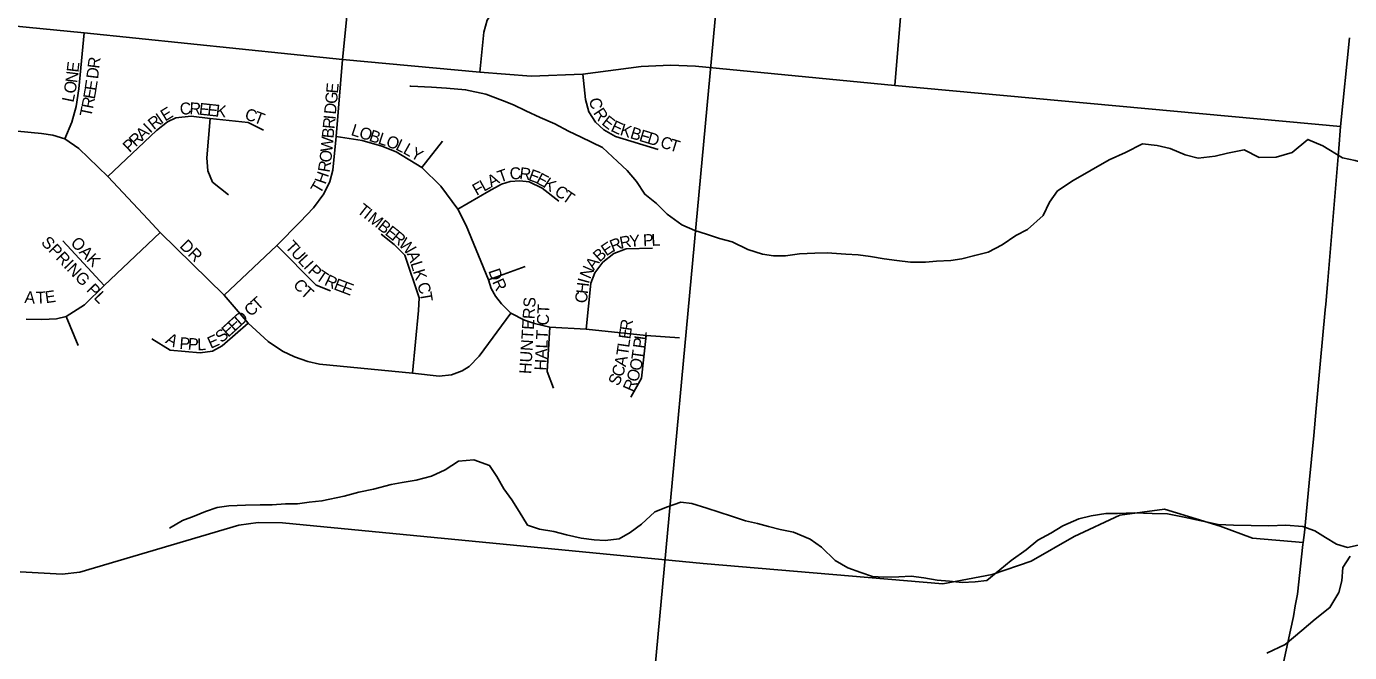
# Model space of a CAD drawing. Extents: x 0 to 680, y 0 to 440.
# Drawn here: x 85.58 to 102.02, y 260.23 to 268.02 of the extents above; entities that cross this region are included whole.
import ezdxf

# ---------------------------------------------------------------- set-up
doc = ezdxf.new("R2010")
doc.units = 0
for name, color, linetype in [('GM_X_City_Street', 7, 'Continuous'), ('GM_X_City_Street_Text', 7, 'Continuous'), ('GM_X_Minor_River', 7, 'Continuous'), ('GM_X_Section', 7, 'Continuous'), ('GM_X_State_Route', 7, 'Continuous')]:
    doc.layers.add(name, color=color, linetype=linetype)

msp = doc.modelspace()

# ---------------------------------------------------------------- linework, layer by layer
at = {"layer": 'GM_X_City_Street'}
for points in [[(96.364, 267.28), (96.439, 268.18), (96.468, 268.406), (96.461, 268.694), (96.366, 269.29), (96.337, 270.019), (96.313, 270.687)], [(91.209, 267.449), (91.257, 267.946), (91.301, 268.093), (91.354, 268.175), (91.439, 268.25), (91.51, 268.295), (91.605, 268.323), (92.336, 268.33), (92.534, 268.333), (92.687, 268.38), (92.783, 268.464), (92.867, 268.572), (92.91, 268.709), (92.92, 268.833), (92.798, 269.173), (92.755, 269.43), (92.806, 269.889), (92.772, 270.39)], [(70.367, 269.473), (77.802, 268.765), (80.552, 268.499), (83.026, 268.256), (86.292, 267.936), (89.501, 267.603), (91.209, 267.449), (91.849, 267.397), (92.491, 267.422), (93.212, 267.516), (93.58, 267.534), (93.89, 267.521), (96.364, 267.28), (101.905, 266.772)], [(88.032, 264.675), (88.689, 265.295), (88.976, 265.589), (89.144, 265.762), (89.273, 265.937), (89.344, 266.09), (89.381, 266.231), (89.424, 266.647), (89.501, 267.603), (89.574, 268.304)], [(86.052, 266.617), (86.138, 266.826), (86.193, 267.02), (86.226, 267.239), (86.292, 267.936)], [(92.491, 267.422), (92.521, 267.106), (92.562, 266.954), (92.648, 266.826), (92.752, 266.73), (92.897, 266.65), (93.425, 266.485)], [(86.586, 266.152), (87.194, 266.723), (87.329, 266.829), (87.432, 266.879), (87.624, 266.9), (87.858, 266.873), (88.332, 266.82), (88.521, 266.727)], [(88.087, 265.922), (87.889, 266.081), (87.831, 266.22), (87.818, 266.381), (87.858, 266.873)], [(84.612, 266.796), (85.764, 266.686), (85.905, 266.665), (86.052, 266.617), (86.229, 266.499), (86.586, 266.152), (87.089, 265.616), (87.238, 265.453), (88.032, 264.675), (88.33, 264.329), (88.58, 264.1), (88.756, 263.982), (88.905, 263.909), (89.074, 263.85), (89.219, 263.817), (90.372, 263.706), (90.706, 263.671), (90.856, 263.684), (90.99, 263.735), (91.075, 263.788), (91.203, 263.917), (91.594, 264.453)], [(89.424, 266.647), (89.747, 266.597), (89.992, 266.528), (90.169, 266.456), (90.487, 266.262), (90.726, 266.031), (90.935, 265.744), (91.041, 265.54), (91.315, 264.868), (91.35, 264.758), (91.404, 264.664), (91.477, 264.57), (91.594, 264.453), (91.766, 264.366), (91.889, 264.322), (92.081, 264.28), (92.53, 264.254), (93.276, 264.174), (93.691, 264.147)], [(90.487, 266.262), (90.744, 266.591)], [(90.935, 265.744), (91.322, 265.967), (91.48, 266.055), (91.585, 266.087), (91.707, 266.095), (91.821, 266.083), (91.982, 266.005), (92.19, 265.845)], [(87.238, 265.453), (86.54, 264.796), (86.296, 264.554), (86.069, 264.41), (85.951, 264.383), (85.769, 264.372), (85.571, 264.377)], [(86.54, 264.796), (86.029, 265.351)], [(90.372, 263.706), (90.448, 264.486), (90.457, 264.641), (90.276, 265.175), (90.147, 265.304), (89.983, 265.433)], [(88.689, 265.295), (89.174, 264.802), (89.355, 264.729)], [(92.53, 264.254), (92.59, 264.825), (92.639, 264.955), (92.738, 265.087), (92.874, 265.195), (93.028, 265.252), (93.356, 265.261)], [(91.315, 264.868), (91.772, 265.033)], [(86.22, 264.049), (86.069, 264.41)], [(87.135, 264.133), (87.363, 263.993), (87.736, 263.959), (87.889, 263.982), (88.009, 264.047), (88.33, 264.329)], [(92.124, 263.52), (92.047, 263.727), (92.081, 264.28)], [(93.087, 263.41), (93.217, 263.644), (93.276, 264.174)], [(85.497, 261.237), (86.019, 261.208), (86.241, 261.235), (88.215, 261.816), (88.456, 261.85), (88.758, 261.846), (93.984, 261.34), (96.962, 261.088), (97.575, 261.203), (98.058, 261.369), (98.592, 261.678), (99.162, 261.941), (99.716, 262.015), (100.406, 261.804), (100.81, 261.657), (101.438, 261.602)]]:
    msp.add_lwpolyline(points, dxfattribs=at)
at = {"layer": 'GM_X_Minor_River'}
for points in [[(92.918, 266.337), (92.735, 266.512), (92.469, 266.638), (92.309, 266.716), (92.143, 266.806), (91.959, 266.885), (91.781, 266.969), (91.627, 267.041), (91.49, 267.095), (91.283, 267.174), (91.033, 267.229), (90.795, 267.248), (90.61, 267.261), (90.354, 267.274), (90.339, 267.275)], [(102.155, 266.329), (102.086, 266.349), (101.926, 266.382), (101.685, 266.53), (101.497, 266.611), (101.303, 266.448), (101.105, 266.393), (100.891, 266.385), (100.708, 266.484), (100.499, 266.441), (100.344, 266.402), (100.135, 266.377), (99.975, 266.421), (99.786, 266.497), (99.626, 266.536), (99.442, 266.557), (99.232, 266.448), (99.028, 266.357)], [(99.028, 266.357), (98.58, 266.1), (98.385, 265.971), (98.287, 265.83), (98.207, 265.665), (98.013, 265.491), (97.869, 265.416), (97.7, 265.301), (97.526, 265.209), (97.359, 265.171), (97.198, 265.126), (97.061, 265.105), (96.882, 265.097), (96.745, 265.088), (96.561, 265.085), (96.389, 265.107), (96.235, 265.127), (96.064, 265.155), (95.91, 265.176), (95.756, 265.185), (95.524, 265.201), (95.37, 265.198), (95.18, 265.19), (95.007, 265.164), (94.858, 265.167), (94.722, 265.187), (94.539, 265.245), (94.345, 265.338), (94.186, 265.382), (94.026, 265.433), (93.879, 265.478), (93.72, 265.552), (93.538, 265.681), (93.405, 265.814), (93.258, 265.93), (93.155, 266.087), (93.039, 266.226), (92.918, 266.337)], [(102.233, 261.593), (101.989, 261.539), (101.853, 261.583), (101.718, 261.663), (101.583, 261.749), (101.436, 261.8), (101.222, 261.816), (101.014, 261.808), (100.575, 261.817), (100.385, 261.827), (100.249, 261.853), (100.113, 261.885), (99.959, 261.918), (99.752, 261.958), (99.562, 261.962), (99.348, 261.972), (99.134, 261.964), (98.986, 261.961), (98.807, 261.935), (98.652, 261.897), (98.454, 261.811), (98.304, 261.719), (98.142, 261.633), (97.997, 261.511), (97.81, 261.378), (97.671, 261.262), (97.508, 261.128), (97.365, 261.113), (97.204, 261.105), (97.044, 261.12), (96.89, 261.135), (96.724, 261.162), (96.57, 261.183), (96.416, 261.174), (96.231, 261.171), (96.089, 261.18), (95.942, 261.231), (95.782, 261.287), (95.624, 261.38), (95.455, 261.544), (95.315, 261.642), (95.108, 261.729), (94.943, 261.762), (94.795, 261.801), (94.659, 261.839), (94.512, 261.872), (94.335, 261.929), (94.028, 262.03), (93.845, 262.087), (93.708, 262.102), (93.541, 262.046), (93.385, 261.984), (93.216, 261.832), (93.077, 261.728), (92.939, 261.647), (92.766, 261.627), (92.63, 261.636), (92.47, 261.657), (92.287, 261.696), (92.127, 261.741), (91.949, 261.768), (91.802, 261.819), (91.699, 261.987), (91.606, 262.132), (91.508, 262.271), (91.422, 262.421), (91.33, 262.56), (91.136, 262.629), (90.945, 262.615), (90.777, 262.505), (90.609, 262.425), (90.418, 262.376), (90.245, 262.349), (90.108, 262.322), (89.887, 262.267), (89.708, 262.229), (89.523, 262.179), (89.248, 262.119), (89.088, 262.105), (88.945, 262.084), (88.796, 262.081), (88.63, 262.072), (88.481, 262.069), (88.297, 262.067), (88.089, 262.059), (87.946, 262.038), (87.802, 261.987), (87.659, 261.931), (87.515, 261.874), (87.353, 261.782)], [(102.022, 261.431), (101.93, 261.29), (101.921, 261.124), (101.882, 260.982), (101.771, 260.794), (101.59, 260.648), (101.421, 260.509), (101.215, 260.335), (100.987, 260.226)]]:
    msp.add_lwpolyline(points, dxfattribs=at)
at = {"layer": 'GM_X_Section'}
msp.add_lwpolyline([(94.775, 275.041), (110.526, 273.583), (109.141, 258.057), (93.325, 259.393)], close=True, dxfattribs=at)
at = {"layer": 'GM_X_State_Route'}
for points in [[(101.713, 264.495), (101.719, 264.566), (101.741, 264.809), (101.793, 265.404), (101.882, 266.498), (101.905, 266.772), (102.015, 267.873)], [(101.601, 263.266), (101.649, 263.818), (101.713, 264.495)], [(101.515, 262.345), (101.572, 262.931), (101.601, 263.266)], [(101.436, 261.579), (101.438, 261.602), (101.454, 261.725), (101.515, 262.345)], [(101.341, 260.814), (101.368, 260.961), (101.436, 261.579)], [(101.28, 260.512), (101.317, 260.684), (101.341, 260.814)], [(100.969, 259.481), (101.047, 259.663), (101.194, 260.109), (101.28, 260.512)]]:
    msp.add_lwpolyline(points, dxfattribs=at)

# ---------------------------------------------------------------- texts
at = {"layer": 'GM_X_City_Street_Text'}
for s, height, rotation, p in [('R', 0.148, 83.0647, (86.481, 267.487)), ('E', 0.148, 83.1519, (86.221, 267.439)), ('D', 0.148, 82.8069, (86.465, 267.357)), ('O', 0.148, 80.1143, (86.182, 267.173)), ('N', 0.148, 83.096, (86.206, 267.309)), ('E', 0.148, 81.2711, (86.443, 267.211)), ('E', 0.148, 84.5167, (89.445, 267.178)), ('L', 0.148, 78.0579, (86.159, 267.065)), ('R', 0.148, 78.8597, (86.402, 266.986)), ('E', 0.148, 80.2315, (86.425, 267.105)), ('G', 0.148, 84.483, (89.433, 267.048)), ('T', 0.148, 78.2774, (86.38, 266.883)), ('E', 0.148, 31.6898, (87.3, 266.832)), ('C', 0.148, 4.205, (87.487, 266.917)), ('R', 0.148, 357.2055, (87.599, 266.925)), ('E', 0.148, 353.9796, (87.714, 266.92)), ('E', 0.148, 353.7865, (87.818, 266.909)), ('K', 0.148, 353.8074, (87.922, 266.898)), ('C', 0.148, 342.0565, (88.278, 266.865)), ('D', 0.148, 84.5189, (89.42, 266.918)), ('C', 0.148, 281.1671, (92.567, 267.114)), ('R', 0.148, 303.2422, (92.613, 266.942)), ('I', 0.148, 43.5068, (87.114, 266.682)), ('R', 0.148, 38.3223, (87.159, 266.725)), ('I', 0.148, 34.8416, (87.249, 266.796)), ('T', 0.148, 339.3352, (88.388, 266.829)), ('R', 0.148, 84.5178, (89.403, 266.737)), ('I', 0.148, 84.4851, (89.414, 266.853)), ('E', 0.148, 321.9209, (92.713, 266.805)), ('E', 0.148, 335.0076, (92.826, 266.721)), ('K', 0.148, 342.5403, (92.941, 266.67)), ('R', 0.148, 43.4889, (86.934, 266.512)), ('A', 0.148, 43.5023, (87.019, 266.592)), ('W', 0.148, 84.5021, (89.375, 266.451)), ('B', 0.148, 84.4779, (89.391, 266.62)), ('L', 0.148, 342.2907, (89.599, 266.668)), ('O', 0.148, 342.2562, (89.699, 266.636)), ('B', 0.148, 342.3039, (89.823, 266.596)), ('L', 0.148, 342.2564, (89.935, 266.561)), ('O', 0.148, 341.33, (90.034, 266.529)), ('B', 0.148, 343.0472, (93.067, 266.63)), ('E', 0.148, 343.0476, (93.179, 266.596)), ('D', 0.148, 343.0307, (93.279, 266.565)), ('C', 0.148, 343.0472, (93.441, 266.516)), ('P', 0.148, 43.5124, (86.858, 266.44)), ('L', 0.148, 334.4979, (90.153, 266.489)), ('L', 0.148, 330.9905, (90.245, 266.445)), ('Y', 0.148, 330.7649, (90.336, 266.395)), ('T', 0.148, 343.0339, (93.553, 266.482)), ('R', 0.148, 80.6623, (89.341, 266.195)), ('O', 0.148, 84.1459, (89.362, 266.32)), ('H', 0.148, 70.9305, (89.292, 266.045)), ('A', 0.148, 29.1268, (91.351, 266.011)), ('T', 0.148, 19.4112, (91.459, 266.072)), ('C', 0.148, 4.5943, (91.586, 266.111)), ('R', 0.148, 353.0376, (91.695, 266.121)), ('E', 0.148, 339.4823, (91.802, 266.109)), ('E', 0.148, 332.2007, (91.896, 266.074)), ('T', 0.148, 59.4486, (89.225, 265.925)), ('F', 0.148, 29.1926, (91.169, 265.909)), ('L', 0.148, 29.1851, (91.26, 265.96)), ('K', 0.148, 326.6555, (91.985, 266.027)), ('C', 0.148, 325.1313, (92.125, 265.934)), ('T', 0.148, 325.1199, (92.221, 265.867)), ('T', 0.148, 321.6218, (89.673, 265.711)), ('I', 0.148, 321.5997, (89.755, 265.646)), ('M', 0.148, 321.5962, (89.806, 265.606)), ('B', 0.148, 321.6276, (89.929, 265.509)), ('E', 0.148, 321.6218, (90.021, 265.436)), ('SPRING PL', 0.1482, 313.8315, (85.749, 265.323)), ('OAK', 0.1482, 313.6685, (86.115, 265.317)), ('DR', 0.1482, 315, (87.471, 265.278)), ('T', 0.148, 312.4343, (88.782, 265.272)), ('R', 0.148, 320.7106, (90.102, 265.371)), ('W', 0.148, 314.1559, (90.19, 265.3)), ('E', 0.148, 34.213, (92.78, 265.156)), ('R', 0.148, 21.6165, (92.859, 265.211)), ('R', 0.148, 10.9479, (92.961, 265.252)), ('Y', 0.148, 3.6963, (93.071, 265.273)), ('P', 0.148, 2.5964, (93.24, 265.284)), ('L', 0.148, 2.6285, (93.344, 265.288)), ('U', 0.148, 312.4343, (88.853, 265.194)), ('L', 0.148, 312.4343, (88.941, 265.098)), ('A', 0.148, 291.1521, (90.3, 265.191)), ('B', 0.148, 42.3374, (92.698, 265.08)), ('I', 0.148, 312.4343, (89.011, 265.021)), ('P', 0.148, 316.8744, (89.064, 264.964)), ('T', 0.148, 325.7547, (89.159, 264.878)), ('L', 0.148, 287.4241, (90.346, 265.072)), ('K', 0.148, 287.4258, (90.377, 264.973)), ('D', 0.148, 288.4833, (91.314, 264.979)), ('N', 0.148, 66.5833, (92.58, 264.868)), ('A', 0.148, 54.5818, (92.627, 264.98)), ('C', 0.148, 309.8242, (88.881, 264.802)), ('R', 0.148, 334.6349, (89.267, 264.807)), ('E', 0.148, 339.075, (89.384, 264.751)), ('E', 0.148, 339.075, (89.482, 264.714)), ('C', 0.148, 287.4235, (90.428, 264.811)), ('R', 0.148, 293.92, (91.36, 264.842)), ('I', 0.148, 74.6912, (92.564, 264.81)), ('A', 0.148, 355.759, (85.548, 264.58)), ('T', 0.148, 2.2653, (85.696, 264.57)), ('E', 0.148, 8.1633, (85.817, 264.575)), ('T', 0.148, 317.6184, (88.971, 264.695)), ('T', 0.148, 279.3007, (90.462, 264.704)), ('C', 0.148, 83.5016, (92.537, 264.57)), ('H', 0.148, 83.5036, (92.551, 264.686)), ('C', 0.148, 42.2002, (88.363, 264.401)), ('T', 0.148, 42.2173, (88.45, 264.48)), ('HUNTERS', 0.1482, 86.4804, (91.846, 263.693)), ('HALT CT', 0.1482, 87.0406, (92.035, 263.736)), ('E', 0.148, 42.2173, (88.16, 264.217)), ('D', 0.148, 42.2126, (88.237, 264.287)), ('R', 0.148, 81.8699, (93.094, 264.226)), ('A', 0.148, 331.871, (87.294, 264.088)), ('E', 0.148, 24.2652, (87.866, 264.008)), ('S', 0.148, 40.7503, (88, 264.076)), ('E', 0.148, 41.9494, (88.082, 264.146)), ('E', 0.148, 81.8699, (93.079, 264.123)), ('L', 0.148, 82.2339, (93.271, 264.111)), ('P', 0.148, 355.6216, (87.473, 264.008)), ('P', 0.148, 354.9664, (87.577, 264)), ('L', 0.148, 2.0903, (87.701, 263.99)), ('T', 0.148, 81.8699, (93.05, 263.916)), ('L', 0.148, 81.8699, (93.065, 264.019)), ('P', 0.148, 82.2339, (93.257, 264.007)), ('A', 0.148, 78.5463, (93.022, 263.779)), ('O', 0.148, 79.1008, (93.211, 263.728)), ('T', 0.148, 82.2339, (93.237, 263.865)), ('S', 0.148, 65.2519, (92.931, 263.537)), ('C', 0.148, 71.8991, (92.981, 263.649)), ('O', 0.148, 72.8344, (93.168, 263.587)), ('R', 0.148, 66.5681, (93.116, 263.462))]:
    msp.add_text(s, height=height, rotation=rotation, dxfattribs=at).set_placement(p)

doc.saveas('drawing.dxf')
